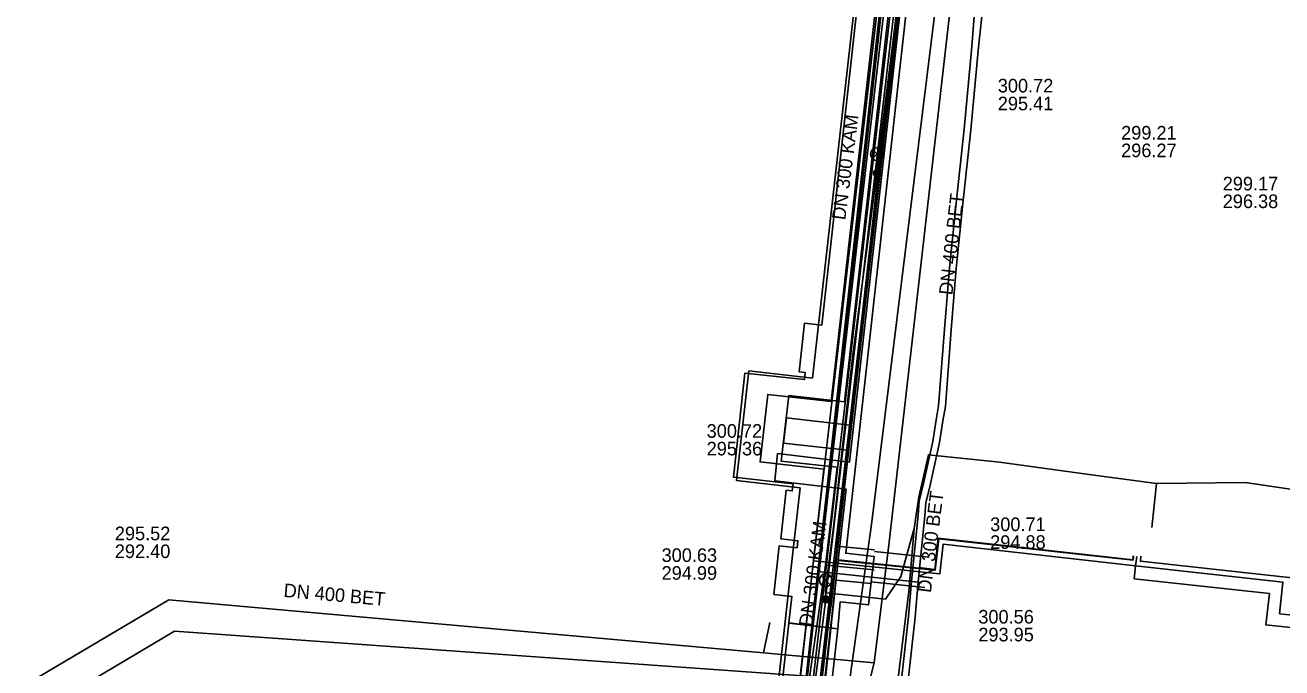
# Model space of a CAD drawing. Extents: x -595540 to -593988, y -1160850 to -1159202.
# Drawn here: x -594370.6 to -594296.5, y -1159603.9 to -1159566.1 of the extents above; entities that cross this region are included whole.
import ezdxf

# ---------------------------------------------------------------- set-up
doc = ezdxf.new("R2010")
doc.units = 0
for name, color, linetype in [('BVK-DESTOVA_popisy', 7, 'Continuous'), ('BVK-DESTOVA_trasa sítě', 7, 'Continuous'), ('BVK-KANALIZACE_ vyřazená trasa sítě', 7, 'Continuous'), ('BVK-SPLASKOVA_popisy', 7, 'Continuous'), ('BVK-SPLASKOVA_trasa sítě', 7, 'Continuous'), ('BVK-VODOVOD_trasa sítě', 7, 'Continuous'), ('BVK-VODOVOD_trasa zrušené sítě', 7, 'Continuous'), ('CETIN_kabel podzemní', 7, 'Continuous'), ('DESTOVA_trasa neprovozované sítě', 7, 'Continuous'), ('DSP-NN-TEPLARNY_kabel', 7, 'Continuous'), ('EON-NN_kabel', 7, 'Continuous'), ('EON-VN_kabel', 7, 'Continuous'), ('PODA_kabel optický', 7, 'Continuous'), ('QUANTCOM_kabel v kolektoru_kabelovodu', 7, 'Continuous'), ('TEPLARNY-ELEKTRO_kabel', 7, 'Continuous'), ('TEPLARNY-HORKOVODY_trasa sítě', 7, 'Continuous'), ('TEPLARNY-HORKOVODY_trasa sítě obvodem', 7, 'Continuous'), ('TEPLARNY-TEPLOVODY_trasa sítě', 7, 'Continuous'), ('TSB_kabel VO', 7, 'Continuous'), ('TSB_kolektor', 7, 'Continuous'), ('TSB_lampy VO', 7, 'Continuous')]:
    doc.layers.add(name, color=color, linetype=linetype)

msp = doc.modelspace()

# ---------------------------------------------------------------- linework, layer by layer
at = {"layer": 'BVK-DESTOVA_popisy'}
for p, q in [((-594313.294, -1159570.166), (-594313.294, -1159570.166)), ((-594313.743, -1159596.007), (-594313.743, -1159596.007)), ((-594365.352, -1159596.546), (-594365.352, -1159596.546)), ((-594333.116, -1159597.825), (-594333.116, -1159597.825)), ((-594314.442, -1159601.455), (-594314.442, -1159601.455))]:
    msp.add_line(p, q, dxfattribs=at)
at = {"layer": 'BVK-DESTOVA_trasa sítě'}
for p, q in [((-594319.69, -1159596.53), (-594320.59, -1159603.64)), ((-594326.74, -1159601.27), (-594327.114, -1159603.06))]:
    msp.add_line(p, q, dxfattribs=at)
for points in [[(-594315.464, -1159559.448), (-594315.661, -1159561.177), (-594315.687, -1159561.405), (-594315.697, -1159561.496), (-594319.69, -1159596.53)], [(-594362.16, -1159599.94), (-594378.151, -1159609.381), (-594378.182, -1159609.4), (-594387.517, -1159614.911), (-594387.675, -1159615.004), (-594397.17, -1159620.61)], [(-594320.59, -1159603.64), (-594326.068, -1159603.153), (-594326.87, -1159603.082), (-594327.114, -1159603.06), (-594362.16, -1159599.94)]]:
    msp.add_lwpolyline(points, dxfattribs=at)
at = {"layer": 'BVK-KANALIZACE_ vyřazená trasa sítě'}
msp.add_lwpolyline([(-594361.83, -1159601.77), (-594386.949, -1159616.678), (-594387.662, -1159617.101), (-594397.5, -1159622.94)], dxfattribs=at)
at = {"layer": 'BVK-SPLASKOVA_popisy'}
for p, q in [((-594306.022, -1159572.014), (-594306.022, -1159572.014)), ((-594300.032, -1159575.012), (-594300.032, -1159575.012)), ((-594330.459, -1159589.584), (-594330.459, -1159589.584))]:
    msp.add_line(p, q, dxfattribs=at)
at = {"layer": 'BVK-SPLASKOVA_trasa sítě'}
for p, q in [((-594320.72, -1159595.33), (-594322.02, -1159604.61)), ((-594322.02, -1159604.61), (-594361.83, -1159601.77))]:
    msp.add_line(p, q, dxfattribs=at)
for points in [[(-594316.057, -1159557.773), (-594316.644, -1159562.497), (-594316.655, -1159562.586), (-594316.722, -1159563.118), (-594320.72, -1159595.33)], [(-594361.83, -1159601.77), (-594386.949, -1159616.678), (-594387.662, -1159617.101), (-594397.5, -1159622.94)]]:
    msp.add_lwpolyline(points, dxfattribs=at)
at = {"layer": 'BVK-VODOVOD_trasa sítě'}
msp.add_lwpolyline([(-594324.17, -1159609.01), (-594323.49, -1159603.21), (-594323.19, -1159600.65), (-594322.52, -1159594.72), (-594322.26, -1159592.29), (-594321.6, -1159586.34), (-594320.94, -1159580.41), (-594320.29, -1159574.52), (-594319.62, -1159568.63), (-594318.98, -1159562.68), (-594318.33, -1159556.74), (-594317.97, -1159553.52), (-594317.3, -1159547.51), (-594316.77, -1159542.83), (-594316.12, -1159536.87), (-594315.48, -1159530.93), (-594314.95, -1159526.24), (-594314.81, -1159524.98), (-594314.47, -1159521.38), (-594308.35, -1159522.12), (-594302.4, -1159522.81), (-594296.47, -1159523.5)], dxfattribs=at)
at = {"layer": 'BVK-VODOVOD_trasa zrušené sítě'}
msp.add_lwpolyline([(-594347.629, -1159819.215), (-594346.1, -1159803.89), (-594345.04, -1159794.61), (-594342.76, -1159774.51), (-594340.19, -1159751.45), (-594338.17, -1159733.81), (-594334.56, -1159701.77), (-594329.85, -1159660.08), (-594328.73, -1159650.15), (-594326.58, -1159630.34), (-594325.87, -1159618.82), (-594325.758, -1159617.948), (-594323.09, -1159600.08), (-594317.76, -1159552.89), (-594316.59, -1159542.87), (-594314.69, -1159525.89), (-594314.19, -1159521.43), (-594261.93, -1159527.3), (-594216.01, -1159532.5)], dxfattribs=at)
at = {"layer": 'CETIN_kabel podzemní'}
for points in [[(-594317.42, -1159548.16), (-594323.42, -1159599.52), (-594319.92, -1159599.89)], [(-594313.2, -1159591.82), (-594317.38, -1159591.39), (-594317.95, -1159593.86), (-594318.23, -1159595.73)], [(-594303.94, -1159593.08), (-594307.91, -1159592.54), (-594313.2, -1159591.82)], [(-594303.94, -1159593.08), (-594304.21, -1159595.67)], [(-594261.31, -1159600.44), (-594260.95, -1159597.42), (-594265, -1159597), (-594273.63, -1159595.96), (-594282.37, -1159594.9), (-594286.36, -1159594.6), (-594289.77, -1159594.34), (-594298.71, -1159593.02), (-594303.94, -1159593.08)], [(-594319.92, -1159599.89), (-594319.02, -1159598.56), (-594318.27, -1159595.86), (-594318.23, -1159595.73)], [(-594318.23, -1159595.73), (-594318.53, -1159599.43), (-594319.5, -1159607.26), (-594318.08, -1159611.26), (-594316.63, -1159611.63)]]:
    msp.add_lwpolyline(points, dxfattribs=at)
at = {"layer": 'DESTOVA_trasa neprovozované sítě'}
msp.add_line((-594322.5, -1159611.18), (-594320.59, -1159603.64), dxfattribs=at)
at = {"layer": 'DSP-NN-TEPLARNY_kabel'}
msp.add_lwpolyline([(-594351.131, -1159800.414), (-594346.001, -1159801.029), (-594338.675, -1159739.632), (-594345.151, -1159738.897), (-594344.967, -1159737.331), (-594338.491, -1159738.055), (-594328.306, -1159647.508), (-594332.48, -1159647.023), (-594332.307, -1159645.441), (-594328.14, -1159645.926), (-594322.233, -1159593.421), (-594326.443, -1159592.916), (-594326.275, -1159591.32), (-594322.047, -1159591.823), (-594314.168, -1159521.714), (-594259.932, -1159527.844), (-594259.473, -1159523.419), (-594257.682, -1159523.645), (-594258.077, -1159528.038), (-594214.663, -1159532.983), (-594212.767, -1159514.246), (-594218.201, -1159513.533)], dxfattribs=at)
at = {"layer": 'EON-NN_kabel'}
for points in [[(-594314.636, -1159564.798), (-594314.834, -1159567.33), (-594315.279, -1159572.207), (-594315.77, -1159576.744), (-594316.138, -1159580.381), (-594316.445, -1159583.991), (-594316.783, -1159588.498), (-594316.919, -1159589.327), (-594317.118, -1159590.597), (-594317.715, -1159593.254), (-594317.933, -1159594.128), (-594317.995, -1159594.941), (-594318.379, -1159598.831), (-594318.563, -1159600.918), (-594318.993, -1159604.808)], [(-594314.16, -1159564.842), (-594314.436, -1159567.37), (-594314.881, -1159572.247), (-594315.372, -1159576.786), (-594315.74, -1159580.419), (-594316.047, -1159584.023), (-594316.385, -1159588.546), (-594316.525, -1159589.391), (-594316.724, -1159590.671), (-594317.325, -1159593.346), (-594317.537, -1159594.192), (-594317.597, -1159594.975), (-594317.981, -1159598.869), (-594318.165, -1159600.958), (-594318.595, -1159604.852)]]:
    msp.add_lwpolyline(points, dxfattribs=at)
at = {"layer": 'EON-VN_kabel'}
for points in [[(-594210.956, -1159480.374), (-594210.243, -1159483.693), (-594215.579, -1159532.048), (-594215.623, -1159532.445), (-594215.667, -1159532.843), (-594215.711, -1159533.242), (-594314.268, -1159522.512), (-594336.861, -1159717.757), (-594334.759, -1159718.001)], [(-594213.283, -1159532.298), (-594215.181, -1159532.091), (-594215.579, -1159532.048), (-594294.682, -1159523.437), (-594295.08, -1159523.394), (-594315.325, -1159521.19), (-594328.336, -1159633.645), (-594372.937, -1159628.643)], [(-594364.67, -1159928.266), (-594362.747, -1159928.496), (-594362.35, -1159928.543), (-594361.952, -1159928.591), (-594352.49, -1159849.35), (-594314.62, -1159522.072), (-594295.167, -1159524.19), (-594295.124, -1159523.792), (-594295.08, -1159523.394), (-594294.856, -1159521.337)], [(-594430.019, -1159808.018), (-594430.296, -1159810.807), (-594349.761, -1159818.806), (-594349.363, -1159818.846), (-594314.972, -1159521.631), (-594295.124, -1159523.792), (-594294.726, -1159523.835), (-594215.623, -1159532.445), (-594215.225, -1159532.489), (-594213.34, -1159532.694)]]:
    msp.add_lwpolyline(points, dxfattribs=at)
at = {"layer": 'PODA_kabel optický'}
for points in [[(-594323.906, -1159598.267), (-594318.434, -1159548.816)], [(-594331.182, -1159664.009), (-594323.906, -1159598.267)], [(-594323.906, -1159598.267), (-594317.777, -1159598.903)]]:
    msp.add_lwpolyline(points, dxfattribs=at)
at = {"layer": 'QUANTCOM_kabel v kolektoru_kabelovodu'}
msp.add_lwpolyline([(-594331.122, -1159663.806), (-594315.174, -1159520.461), (-594215.787, -1159531.518), (-594210.683, -1159485.641), (-594236.722, -1159482.744)], dxfattribs=at)
at = {"layer": 'TEPLARNY-ELEKTRO_kabel'}
for points in [[(-594305.318, -1159597.344), (-594305.341, -1159597.574), (-594316.814, -1159596.293), (-594317.014, -1159598.159), (-594322.699, -1159597.583), (-594322.233, -1159593.421), (-594326.443, -1159592.916), (-594326.275, -1159591.32), (-594322.047, -1159591.823), (-594317.17, -1159548.429), (-594314.938, -1159548.626), (-594311.704, -1159549.316), (-594311.402, -1159546.554), (-594299.915, -1159547.788), (-594299.876, -1159547.406)], [(-594360.252, -1159637.536), (-594360.239, -1159637.457), (-594359.255, -1159630.318), (-594358.985, -1159627.708), (-594326.339, -1159631.327), (-594322.704, -1159597.606), (-594316.977, -1159598.185), (-594316.78, -1159596.333), (-594305.321, -1159597.592), (-594305.294, -1159597.345)], [(-594304.854, -1159597.356), (-594304.886, -1159597.655), (-594261.273, -1159602.442)]]:
    msp.add_lwpolyline(points, dxfattribs=at)
at = {"layer": 'TEPLARNY-HORKOVODY_trasa sítě'}
for p, q in [((-594323.111, -1159588.252), (-594318.631, -1159548.43)), ((-594324.166, -1159597.636), (-594323.558, -1159592.228)), ((-594328.06, -1159632.249), (-594324.166, -1159597.636)), ((-594324.166, -1159597.636), (-594320.659, -1159597.98)), ((-594305.166, -1159597.922), (-594305.105, -1159597.376)), ((-594320.659, -1159597.98), (-594317.492, -1159598.32))]:
    msp.add_line(p, q, dxfattribs=at)
for points in [[(-594323.558, -1159592.228), (-594327.309, -1159591.807), (-594326.861, -1159587.831), (-594323.111, -1159588.252)], [(-594317.492, -1159598.32), (-594316.708, -1159598.405), (-594316.52, -1159596.661), (-594305.166, -1159597.922)], [(-594305.166, -1159597.922), (-594296.484, -1159598.887), (-594296.685, -1159600.756), (-594294.995, -1159600.944), (-594294.794, -1159599.074), (-594274.82, -1159601.293), (-594275.021, -1159603.162), (-594273.331, -1159603.35), (-594273.13, -1159601.481), (-594261.751, -1159602.745)]]:
    msp.add_lwpolyline(points, dxfattribs=at)
at = {"layer": 'TEPLARNY-HORKOVODY_trasa sítě obvodem'}
for p, q in [((-594319.874, -1159548.29), (-594324.213, -1159586.87)), ((-594317.5, -1159549.557), (-594322.008, -1159589.634)), ((-594322.176, -1159591.125), (-594322.81, -1159596.764)), ((-594324.94, -1159593.331), (-594325.408, -1159597.497)), ((-594320.562, -1159596.985), (-594322.81, -1159596.764)), ((-594325.408, -1159597.497), (-594329.168, -1159630.919)), ((-594317.396, -1159597.425), (-594320.563, -1159597.085)), ((-594323.034, -1159598.752), (-594326.818, -1159632.389)), ((-594320.757, -1159598.975), (-594323.034, -1159598.752)), ((-594317.588, -1159599.215), (-594320.755, -1159598.875))]:
    msp.add_line(p, q, dxfattribs=at)
for points in [[(-594324.94, -1159593.331), (-594328.691, -1159592.909), (-594327.963, -1159586.449), (-594324.213, -1159586.87)], [(-594322.008, -1159589.634), (-594325.759, -1159589.212), (-594325.927, -1159590.704), (-594322.176, -1159591.125)]]:
    msp.add_lwpolyline(points, dxfattribs=at)
at = {"layer": 'TEPLARNY-TEPLOVODY_trasa sítě'}
msp.add_line((-594323.458, -1159597.882), (-594320.581, -1159598.16), dxfattribs=at)
for points in [[(-594317.944, -1159549.486), (-594322.329, -1159588.262), (-594325.613, -1159587.89), (-594326.064, -1159591.756), (-594322.764, -1159592.114), (-594323.458, -1159597.882)], [(-594323.458, -1159597.882), (-594326.445, -1159618.876), (-594326.911, -1159624.913), (-594327.534, -1159632.972)], [(-594305.166, -1159597.922), (-594305.25, -1159598.703), (-594297.284, -1159599.568), (-594297.483, -1159601.408), (-594294.352, -1159601.749), (-594294.152, -1159599.909), (-594281.816, -1159601.251), (-594281.775, -1159600.878)]]:
    msp.add_lwpolyline(points, dxfattribs=at)
at = {"layer": 'TSB_kabel VO'}
msp.add_lwpolyline([(-594312.349, -1159539.732), (-594312.054, -1159540.059), (-594312.446, -1159540.304), (-594313.077, -1159540.422), (-594315.72, -1159540.055), (-594315.964, -1159539.88), (-594316.29, -1159539.8), (-594316.53, -1159542.01), (-594317.21, -1159547.33), (-594317.59, -1159550.71), (-594317.64, -1159551.53), (-594317.74, -1159552.52), (-594319.07, -1159563.8), (-594320.42, -1159574.61), (-594320.42, -1159574.8), (-594321.85, -1159585.5), (-594323.01, -1159595.83), (-594323.46, -1159599.32), (-594323.44, -1159599.9), (-594324.38, -1159607.15)], dxfattribs=at)
at = {"layer": 'TSB_kolektor'}
msp.add_lwpolyline([(-594325.607, -1159601.293), (-594325.442, -1159599.731), (-594326.496, -1159599.614), (-594326.177, -1159596.752), (-594325.124, -1159596.869), (-594325.077, -1159596.453), (-594326.085, -1159596.342), (-594325.769, -1159593.479), (-594325.412, -1159593.519), (-594325.366, -1159593.101), (-594328.884, -1159592.713), (-594328.207, -1159586.57), (-594324.688, -1159586.958), (-594324.642, -1159586.541), (-594325, -1159586.501), (-594324.684, -1159583.639), (-594323.664, -1159583.751), (-594320.049, -1159551.192), (-594317.167, -1159551.524), (-594322.261, -1159597.187), (-594320.592, -1159597.373), (-594320.91, -1159600.235), (-594322.58, -1159600.05), (-594322.724, -1159601.646)], close=True, dxfattribs=at)
msp.add_lwpolyline([(-594326.759, -1159611.568), (-594325.607, -1159601.314), (-594322.724, -1159601.646), (-594324.266, -1159615.201)], dxfattribs=at)
at = {"layer": 'TSB_lampy VO'}
for p, q in [((-594320.685, -1159573.94), (-594320.155, -1159573.41)), ((-594320.685, -1159573.41), (-594320.155, -1159573.94)), ((-594320.685, -1159573.94), (-594320.155, -1159573.41)), ((-594320.685, -1159573.41), (-594320.155, -1159573.94)), ((-594320.42, -1159574.05), (-594320.42, -1159574.8)), ((-594320.42, -1159574.05), (-594320.42, -1159574.8)), ((-594323.705, -1159599.04), (-594323.175, -1159598.51)), ((-594323.705, -1159598.51), (-594323.175, -1159599.04)), ((-594323.705, -1159599.04), (-594323.175, -1159598.51)), ((-594323.705, -1159598.51), (-594323.175, -1159599.04)), ((-594323.44, -1159599.15), (-594323.44, -1159599.9)), ((-594323.44, -1159599.15), (-594323.44, -1159599.9))]:
    msp.add_line(p, q, dxfattribs=at)
for centre, radius in [((-594320.42, -1159573.675), 0.375), ((-594320.42, -1159573.675), 0.375), ((-594320.42, -1159574.8), 0.2), ((-594320.42, -1159574.8), 0.2), ((-594320.42, -1159574.8), 0.145), ((-594320.42, -1159574.8), 0.145), ((-594320.42, -1159574.8), 0.0876), ((-594320.42, -1159574.8), 0.0876), ((-594323.44, -1159598.775), 0.375), ((-594323.44, -1159598.775), 0.375), ((-594323.44, -1159599.9), 0.2), ((-594323.44, -1159599.9), 0.2), ((-594323.44, -1159599.9), 0.145), ((-594323.44, -1159599.9), 0.145), ((-594323.44, -1159599.9), 0.0876), ((-594323.44, -1159599.9), 0.0876)]:
    msp.add_circle(centre, radius, dxfattribs=at)

# ---------------------------------------------------------------- texts
at = {"layer": 'BVK-DESTOVA_popisy'}
for s, p in [('300.72', (-594313.294, -1159570.041)), ('295.41', (-594313.294, -1159571.091)), ('300.71', (-594313.743, -1159595.882)), ('295.52', (-594365.352, -1159596.421)), ('294.88', (-594313.743, -1159596.932)), ('292.40', (-594365.352, -1159597.471)), ('300.63', (-594333.116, -1159597.7)), ('294.99', (-594333.116, -1159598.75)), ('300.56', (-594314.442, -1159601.33)), ('293.95', (-594314.442, -1159602.38))]:
    msp.add_text(s, height=0.8, dxfattribs=at).set_placement(p)
for s, rotation, p in [('DN 400 BET', 83.47995, (-594315.975, -1159582.006)), ('DN 300 BET', 82.79241, (-594317.24, -1159599.547)), ('DN 400 BET', 354.89004, (-594355.428, -1159599.759))]:
    msp.add_text(s, height=0.8, rotation=rotation, dxfattribs=at).set_placement(p)
at = {"layer": 'BVK-SPLASKOVA_popisy'}
for rotation, p in [(82.79241, (-594322.286, -1159577.586)), (82.04756, (-594324.238, -1159601.54))]:
    msp.add_text('DN 300 KAM', height=0.8, rotation=rotation, dxfattribs=at).set_placement(p)
for s, p in [('299.21', (-594306.022, -1159572.814)), ('296.27', (-594306.022, -1159573.854)), ('299.17', (-594300.032, -1159575.812)), ('296.38', (-594300.032, -1159576.852)), ('300.72', (-594330.459, -1159590.384)), ('295.36', (-594330.459, -1159591.424))]:
    msp.add_text(s, height=0.8, dxfattribs=at).set_placement(p)

doc.saveas('drawing.dxf')
